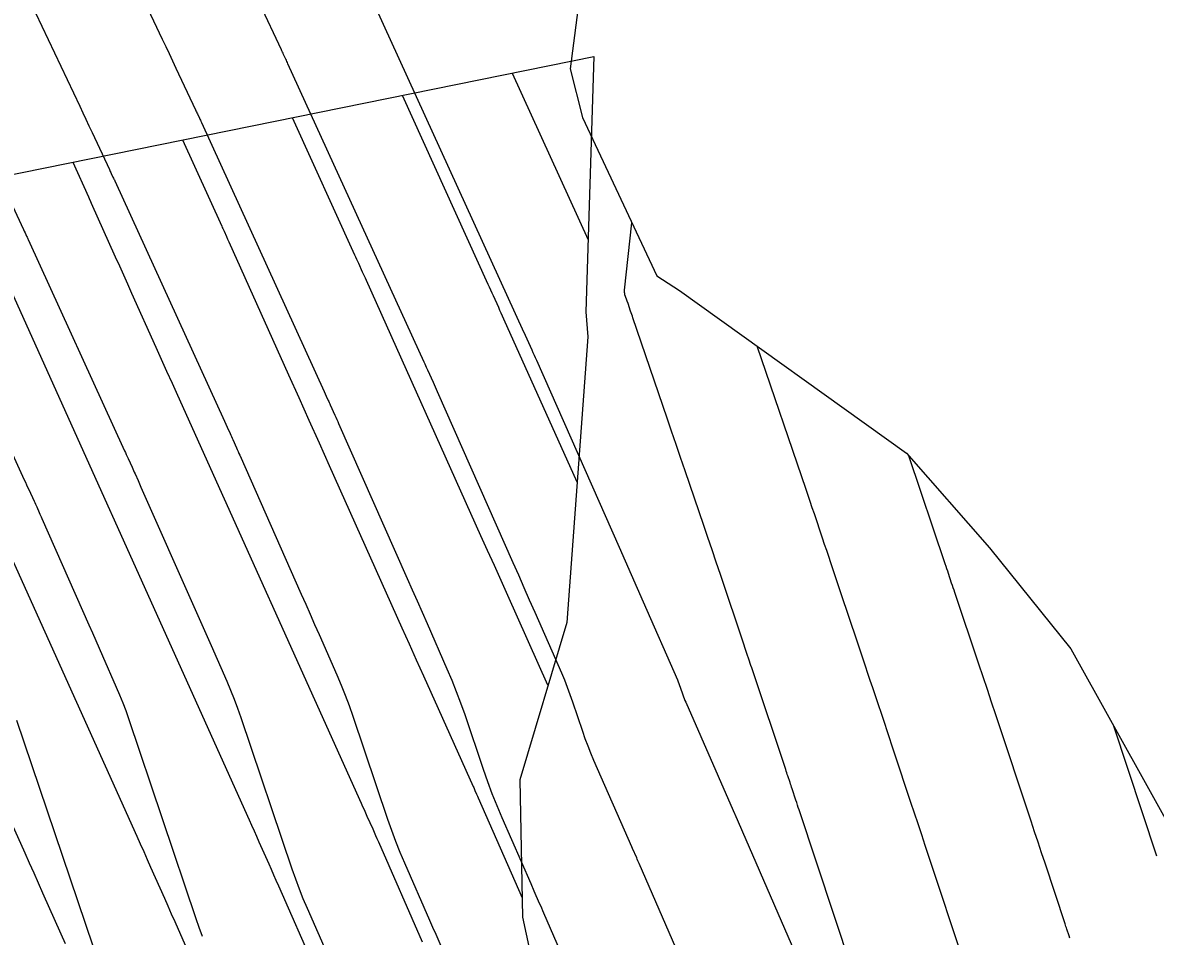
# Model space of a CAD drawing. Extents: x 954385 to 988206, y 1868364 to 1924553.
# Drawn here: x 957808.07 to 957839.17, y 1919965.89 to 1919990.97 of the extents above; entities that cross this region are included whole.
import ezdxf

# ---------------------------------------------------------------- set-up
doc = ezdxf.new("R2010")
doc.units = 0
for name, color, linetype in [('1', 7, 'Continuous'), ('Default', 7, 'Continuous'), ('Ex_Major Contours', 7, 'Continuous'), ('Ex_Minor Contours', 7, 'Continuous'), ('Perimeter', 7, 'Continuous')]:
    doc.layers.add(name, color=color, linetype=linetype)

msp = doc.modelspace()

# ---------------------------------------------------------------- linework, layer by layer
at = {"layer": '1'}
for points in [[(957804.444, 1919991.429), (957806.258, 1919988.563), (957807.414, 1919986.726), (957823.752, 1919990.034), (957823.532, 1919983.026), (957823.585, 1919982.348), (957823.007, 1919974.509), (957821.719, 1919970.191), (957821.795, 1919966.417), (957823.253, 1919959.675), (957823.356, 1919959.178), (957824.035, 1919952.637), (957824.498, 1919948.007), (957825.183, 1919945.8), (957827.889, 1919939.705), (957828.535, 1919938.239), (957830.56, 1919933.594), (957832.761, 1919928.565), (957833.233, 1919927.486), (957835.889, 1919921.37), (957836.962, 1919918.88), (957838.527, 1919915.248), (957841.105, 1919909.172)], [(957821.513, 1919989.58), (957823.594, 1919985.003)], [(957823.291, 1919978.36), (957821.283, 1919982.832), (957821.247, 1919982.912), (957821.211, 1919982.991), (957821.176, 1919983.07), (957821.14, 1919983.149), (957820.997, 1919983.466), (957820.961, 1919983.545), (957820.925, 1919983.624), (957820.89, 1919983.703), (957820.854, 1919983.782), (957818.495, 1919988.969)], [(957822.492, 1919972.782), (957821.389, 1919975.245), (957821.205, 1919975.655), (957821.021, 1919976.066), (957820.836, 1919976.476), (957820.652, 1919976.886), (957817.506, 1919983.892), (957817.48, 1919983.95), (957817.454, 1919984.008), (957817.428, 1919984.065), (957817.402, 1919984.123), (957817.298, 1919984.354), (957817.272, 1919984.411), (957817.246, 1919984.469), (957817.22, 1919984.526), (957817.194, 1919984.584), (957815.478, 1919988.358)], [(957812.46, 1919987.747), (957813.534, 1919985.385), (957813.55, 1919985.349), (957813.567, 1919985.313), (957813.583, 1919985.277), (957813.599, 1919985.241), (957813.664, 1919985.097), (957813.697, 1919985.025), (957813.729, 1919984.953), (957815.371, 1919981.297), (957815.65, 1919980.676), (957815.928, 1919980.055), (957816.207, 1919979.433), (957816.486, 1919978.812), (957818.48, 1919974.36), (957818.678, 1919973.919), (957818.876, 1919973.478), (957819.074, 1919973.037), (957819.273, 1919972.595), (957820.442, 1919970.001), (957820.454, 1919969.976), (957820.466, 1919969.95), (957820.477, 1919969.924), (957820.489, 1919969.898), (957820.535, 1919969.794), (957820.557, 1919969.743), (957820.58, 1919969.691), (957821.784, 1919966.947)], [(957809.442, 1919987.137), (957809.874, 1919986.187), (957809.894, 1919986.143), (957809.933, 1919986.056), (957809.953, 1919986.013), (957810.613, 1919984.543), (957810.725, 1919984.294), (957810.837, 1919984.044), (957810.949, 1919983.794), (957811.061, 1919983.544), (957811.725, 1919982.061), (957811.873, 1919981.73), (957812.022, 1919981.4), (957812.17, 1919981.07), (957812.319, 1919980.739), (957817.366, 1919969.545), (957817.405, 1919969.457), (957817.445, 1919969.369), (957817.484, 1919969.281), (957817.523, 1919969.193), (957817.68, 1919968.84), (957817.719, 1919968.751), (957817.758, 1919968.663), (957817.797, 1919968.575), (957817.836, 1919968.486), (957819.042, 1919965.739)], [(957806.694, 1919985.935), (957814.289, 1919969.089), (957814.356, 1919968.939), (957814.424, 1919968.788), (957814.491, 1919968.638), (957814.558, 1919968.487), (957814.825, 1919967.885), (957814.892, 1919967.734), (957814.959, 1919967.583), (957815.025, 1919967.433), (957815.091, 1919967.282), (957816.087, 1919965.013)], [(957813.133, 1919964.286), (957812.347, 1919966.077), (957812.253, 1919966.291), (957812.159, 1919966.504), (957812.065, 1919966.717), (957811.971, 1919966.93), (957811.592, 1919967.782), (957811.498, 1919967.995), (957811.403, 1919968.208), (957811.307, 1919968.42), (957811.212, 1919968.633), (957804.499, 1919983.523)], [(957809.243, 1919965.689), (957809.126, 1919965.953), (957808.627, 1919967.077), (957808.505, 1919967.352), (957808.382, 1919967.627), (957808.259, 1919967.902), (957808.135, 1919968.177), (957802.304, 1919981.111)]]:
    msp.add_lwpolyline(points, dxfattribs=at)
at = {"layer": 'Default'}
msp.add_arc((956871.597, 1919501.221), 996.448, 12.648055, 34.075074, dxfattribs=at)
at = {"layer": 'Ex_Major Contours'}
for points in [[(957827.346, 1919962.481), (957824.996, 1919967.892), (957824.98, 1919967.93), (957824.964, 1919967.968), (957824.947, 1919968.006), (957824.931, 1919968.043), (957824.815, 1919968.307), (957824.798, 1919968.345), (957823.756, 1919970.722), (957823.673, 1919970.917), (957823.594, 1919971.115), (957823.519, 1919971.314), (957823.449, 1919971.515), (957823.177, 1919972.321), (957823.107, 1919972.522), (957823.032, 1919972.721), (957822.953, 1919972.918), (957822.87, 1919973.114), (957822.14, 1919974.776), (957821.99, 1919975.118), (957821.84, 1919975.46), (957821.689, 1919975.801), (957821.538, 1919976.143), (957819.46, 1919980.836), (957819.432, 1919980.899), (957819.403, 1919980.962), (957819.375, 1919981.026), (957819.347, 1919981.089), (957819.192, 1919981.432), (957819.176, 1919981.469), (957819.159, 1919981.505), (957819.118, 1919981.596), (957819.093, 1919981.65), (957815.353, 1919989.838), (957815.339, 1919989.87), (957815.324, 1919989.902), (957815.309, 1919989.934), (957815.294, 1919989.966), (957815.233, 1919990.094), (957815.218, 1919990.125), (957815.203, 1919990.157), (957815.188, 1919990.189), (957815.173, 1919990.221), (957814.585, 1919991.48)], [(957828.231, 1919982.095), (957829.572, 1919978.167), (957829.629, 1919977.999), (957829.686, 1919977.832), (957829.742, 1919977.664), (957829.799, 1919977.496), (957830.025, 1919976.825), (957830.081, 1919976.657), (957830.138, 1919976.489), (957830.194, 1919976.321), (957830.251, 1919976.154), (957830.611, 1919975.085), (957830.684, 1919974.868), (957830.757, 1919974.652), (957830.829, 1919974.435), (957830.902, 1919974.218), (957831.205, 1919973.311), (957831.27, 1919973.115), (957831.336, 1919972.918), (957831.402, 1919972.722), (957831.468, 1919972.525), (957831.732, 1919971.739), (957831.798, 1919971.543), (957831.864, 1919971.346), (957831.93, 1919971.15), (957831.995, 1919970.953), (957832.452, 1919969.575), (957832.55, 1919969.28), (957832.648, 1919968.985), (957832.746, 1919968.69), (957832.844, 1919968.394), (957834, 1919964.9)], [(957810.211, 1919965.002), (957807.91, 1919971.819)]]:
    msp.add_lwpolyline(points, dxfattribs=at)
at = {"layer": 'Ex_Minor Contours'}
for points in [[(957809.999, 1919994.544), (957811.904, 1919990.515), (957811.998, 1919990.316), (957812.092, 1919990.117), (957812.186, 1919989.917), (957812.279, 1919989.717), (957812.812, 1919988.577), (957812.826, 1919988.548), (957812.839, 1919988.519), (957812.853, 1919988.49), (957812.867, 1919988.461), (957812.921, 1919988.346), (957812.935, 1919988.317), (957812.949, 1919988.288), (957812.962, 1919988.259), (957812.975, 1919988.23), (957816.35, 1919980.84), (957816.378, 1919980.78), (957816.406, 1919980.719), (957816.461, 1919980.599), (957816.475, 1919980.568), (957816.489, 1919980.538), (957816.502, 1919980.508), (957816.516, 1919980.477), (957816.643, 1919980.194), (957816.669, 1919980.137), (957816.695, 1919980.08), (957816.72, 1919980.022), (957816.746, 1919979.965), (957818.628, 1919975.714), (957818.765, 1919975.405), (957818.901, 1919975.096), (957819.038, 1919974.786), (957819.174, 1919974.476), (957819.718, 1919973.237), (957819.85, 1919972.926), (957819.976, 1919972.613), (957820.094, 1919972.296), (957820.206, 1919971.977), (957820.712, 1919970.478), (957820.829, 1919970.143), (957820.953, 1919969.811), (957821.085, 1919969.482), (957821.224, 1919969.155), (957822.02, 1919967.339), (957822.108, 1919967.138), (957822.255, 1919966.804), (957822.284, 1919966.737), (957822.313, 1919966.67), (957822.342, 1919966.603), (957822.372, 1919966.536), (957824.437, 1919961.781)], [(957808.076, 1919991.973), (957809.638, 1919988.67), (957809.722, 1919988.491), (957809.806, 1919988.313), (957809.89, 1919988.134), (957809.974, 1919987.955), (957810.451, 1919986.933), (957810.463, 1919986.907), (957810.476, 1919986.881), (957810.488, 1919986.855), (957810.5, 1919986.829), (957810.549, 1919986.726), (957810.561, 1919986.7), (957810.573, 1919986.674), (957810.586, 1919986.648), (957810.597, 1919986.622), (957813.608, 1919980.03), (957813.647, 1919979.946), (957813.685, 1919979.861), (957813.763, 1919979.692), (957813.782, 1919979.65), (957813.801, 1919979.607), (957813.821, 1919979.565), (957813.84, 1919979.523), (957813.94, 1919979.299), (957813.963, 1919979.248), (957813.986, 1919979.197), (957814.009, 1919979.145), (957814.032, 1919979.094), (957815.718, 1919975.286), (957815.841, 1919975.009), (957815.963, 1919974.731), (957816.085, 1919974.454), (957816.207, 1919974.177), (957816.694, 1919973.067), (957816.813, 1919972.788), (957816.925, 1919972.507), (957817.032, 1919972.223), (957817.132, 1919971.937), (957818.087, 1919969.109), (957818.193, 1919968.805), (957818.306, 1919968.504), (957818.425, 1919968.206), (957818.551, 1919967.91), (957819.242, 1919966.333), (957819.326, 1919966.141), (957819.41, 1919965.949), (957819.579, 1919965.565)], [(957817.731, 1919991.446), (957821.835, 1919982.46), (957821.863, 1919982.399), (957821.868, 1919982.387), (957822.05, 1919981.984), (957822.081, 1919981.915), (957822.112, 1919981.845), (957822.143, 1919981.776), (957822.174, 1919981.706), (957824.447, 1919976.572), (957824.613, 1919976.198), (957824.778, 1919975.824), (957824.942, 1919975.45), (957825.107, 1919975.076), (957826.049, 1919972.93), (957826.07, 1919972.88), (957826.09, 1919972.83), (957826.109, 1919972.779), (957826.127, 1919972.727), (957826.197, 1919972.521), (957826.215, 1919972.469), (957826.234, 1919972.419), (957826.254, 1919972.368), (957826.275, 1919972.318), (957827.58, 1919969.342), (957827.614, 1919969.265), (957827.621, 1919969.248), (957830.256, 1919963.181)], [(957807.668, 1919986.192), (957808.09, 1919985.289), (957808.112, 1919985.243), (957808.133, 1919985.197), (957808.177, 1919985.106), (957808.188, 1919985.083), (957808.198, 1919985.06), (957808.209, 1919985.037), (957808.22, 1919985.014), (957810.866, 1919979.22), (957810.891, 1919979.166), (957810.915, 1919979.111), (957810.94, 1919979.057), (957810.965, 1919979.003), (957811.073, 1919978.767), (957811.094, 1919978.722), (957811.114, 1919978.677), (957811.135, 1919978.632), (957811.155, 1919978.586), (957811.237, 1919978.405), (957811.257, 1919978.359), (957811.278, 1919978.314), (957811.298, 1919978.268), (957811.318, 1919978.223), (957812.808, 1919974.857), (957812.917, 1919974.612), (957813.025, 1919974.367), (957813.133, 1919974.122), (957813.241, 1919973.877), (957813.671, 1919972.896), (957813.776, 1919972.65), (957813.875, 1919972.401), (957813.969, 1919972.151), (957814.058, 1919971.898), (957815.461, 1919967.74), (957815.557, 1919967.468), (957815.658, 1919967.197), (957815.765, 1919966.93), (957815.878, 1919966.664), (957816.464, 1919965.328)], [(957831.309, 1919963.564), (957829.39, 1919969.362), (957829.368, 1919969.428), (957829.346, 1919969.495), (957829.324, 1919969.561), (957829.302, 1919969.628), (957829.199, 1919969.938), (957829.184, 1919969.983), (957829.169, 1919970.027), (957829.154, 1919970.071), (957829.14, 1919970.116), (957829.08, 1919970.293), (957829.065, 1919970.337), (957829.05, 1919970.381), (957829.035, 1919970.426), (957829.021, 1919970.47), (957828.107, 1919973.206), (957828.087, 1919973.265), (957828.067, 1919973.324), (957828.047, 1919973.383), (957828.028, 1919973.441), (957827.948, 1919973.677), (957827.909, 1919973.794), (957827.869, 1919973.912), (957827.227, 1919975.82), (957827.113, 1919976.158), (957826.999, 1919976.496), (957826.885, 1919976.833), (957826.77, 1919977.17), (957826.259, 1919978.667), (957826.135, 1919979.029), (957826.012, 1919979.391), (957825.888, 1919979.753), (957825.765, 1919980.115), (957824.825, 1919982.869), (957824.81, 1919982.914), (957824.794, 1919982.959), (957824.779, 1919983.004), (957824.763, 1919983.049), (957824.691, 1919983.258), (957824.67, 1919983.319), (957824.65, 1919983.379), (957824.608, 1919983.5), (957824.6, 1919983.53), (957824.594, 1919983.561), (957824.593, 1919983.592), (957824.594, 1919983.624), (957824.796, 1919985.476)], [(957813.01, 1919965.891), (957812.92, 1919966.13), (957812.836, 1919966.371), (957810.984, 1919971.858), (957810.907, 1919972.078), (957810.825, 1919972.295), (957810.739, 1919972.511), (957810.648, 1919972.725), (957810.274, 1919973.577), (957810.18, 1919973.79), (957810.087, 1919974.003), (957809.993, 1919974.216), (957809.899, 1919974.429), (957808.604, 1919977.352), (957808.587, 1919977.391), (957808.569, 1919977.431), (957808.551, 1919977.47), (957808.534, 1919977.51), (957808.463, 1919977.667), (957808.445, 1919977.707), (957808.427, 1919977.746), (957808.409, 1919977.786), (957808.391, 1919977.825), (957808.245, 1919978.144), (957808.214, 1919978.211), (957808.184, 1919978.277), (957808.154, 1919978.344), (957808.123, 1919978.41), (957805.842, 1919983.406)], [(957836.822, 1919965.838), (957836.801, 1919965.905), (957836.741, 1919966.086), (957836.729, 1919966.124), (957836.717, 1919966.161), (957836.704, 1919966.199), (957836.692, 1919966.237), (957836.142, 1919967.897), (957836.047, 1919968.186), (957835.951, 1919968.475), (957835.855, 1919968.764), (957835.759, 1919969.053), (957834.792, 1919971.968), (957834.675, 1919972.317), (957834.559, 1919972.666), (957834.442, 1919973.014), (957834.325, 1919973.363), (957833.666, 1919975.324), (957833.644, 1919975.389), (957833.622, 1919975.455), (957833.6, 1919975.521), (957833.578, 1919975.586), (957833.49, 1919975.849), (957833.469, 1919975.914), (957833.447, 1919975.98), (957833.425, 1919976.045), (957833.403, 1919976.111), (957832.401, 1919979.082)], [(957839.212, 1919968.091), (957838.019, 1919971.683)]]:
    msp.add_lwpolyline(points, dxfattribs=at)
at = {"layer": 'Perimeter'}
msp.add_lwpolyline([(957823.773, 1919994.85), (957823.101, 1919989.699), (957823.437, 1919988.366), (957825.484, 1919984.014), (957826.101, 1919983.62), (957832.34, 1919979.152), (957834.614, 1919976.556), (957836.848, 1919973.786), (957840.168, 1919967.824)], dxfattribs=at)

doc.saveas('drawing.dxf')
